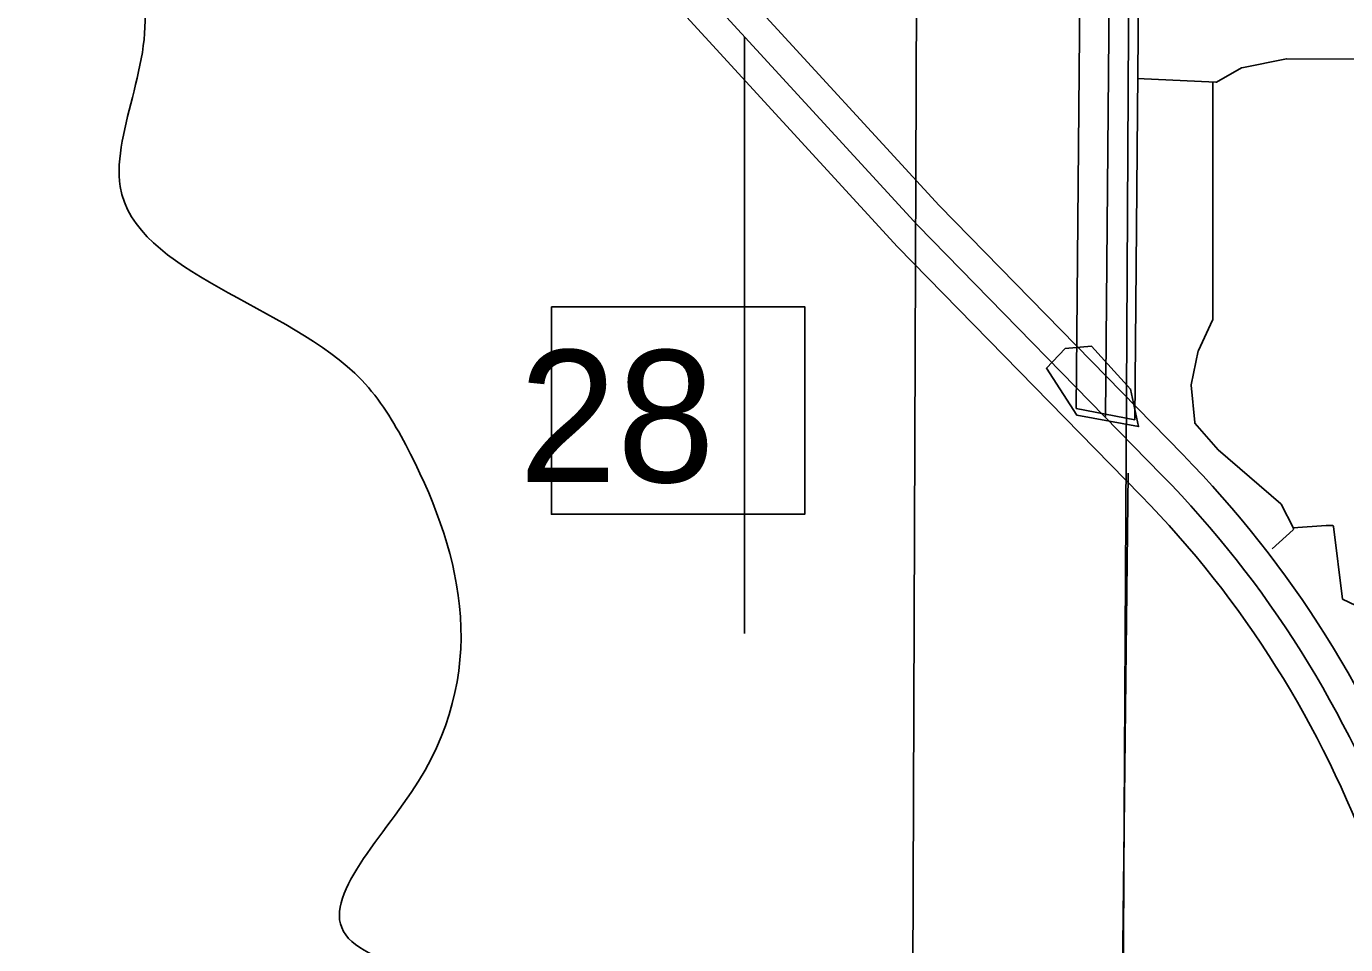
# Model space of a CAD drawing. Extents: x 408847 to 817539, y 923858 to 1151780.
# Drawn here: x 490719 to 495222, y 1052511 to 1055645 of the extents above; entities that cross this region are included whole.
import ezdxf

# ---------------------------------------------------------------- set-up
doc = ezdxf.new("R2010")
doc.units = 0
for name, color, linetype in [('County Route Divided Highway Outline and Fill', 7, 'Continuous'), ('County Routes Highway Center Lines', 7, 'Continuous'), ('Lakes and Ponds', 7, 'Continuous'), ('Level 43', 7, 'Continuous'), ('Level 6', 7, 'Continuous'), ('Local Roads Paved', 7, 'Continuous'), ('Masks for Road Features', 7, 'Continuous'), ('Quad Borders', 7, 'Continuous'), ('Section Lines', 7, 'Continuous'), ('US Routes Highway Center Lines', 7, 'Continuous')]:
    doc.layers.add(name, color=color, linetype=linetype)

msp = doc.modelspace()

# ---------------------------------------------------------------- linework, layer by layer
at = {"layer": 'County Route Divided Highway Outline and Fill'}
for p, q in [((494505.3, 1078336), (494302.9, 1054340.5)), ((494605.3, 1078335.2), (494402.6, 1054313.9)), ((494705.3, 1078334.3), (494502.5, 1054302.3)), ((494502.5, 1054302.3), (494705.3, 1078334.3)), ((494302.9, 1054340.5), (494502.5, 1054302.3))]:
    msp.add_line(p, q, dxfattribs=at)
at = {"layer": 'County Routes Highway Center Lines'}
msp.add_line((494402.6, 1054313.9), (494605.3, 1078335.2), dxfattribs=at)
at = {"layer": 'Lakes and Ponds'}
msp.add_spline([(493670.3, 1048244.3), (493637, 1048250.1), (493536.9, 1048292.5), (493452.9, 1048398.8), (493529, 1048606.4), (493483, 1048724.5), (493146.9, 1049143.9), (493102.9, 1049396), (492998.8, 1049350.4), (492872.9, 1049840.8), (492691.3, 1051145), (492723.5, 1051652.6), (492974, 1051999.4), (492958.1, 1052247.3), (492637.8, 1052388.7), (491939, 1052459.8), (491818.9, 1052532.3), (492057.4, 1053069), (492013.9, 1054216.7), (491863.9, 1054437.3), (491039.2, 1055098.7), (491109.6, 1055766), (491069.6, 1055866.2), (490973.6, 1056066.5), (490625.3, 1056246), (490345.2, 1056607.1), (489800.4, 1056251.7), (489586.2, 1056418.6), (488663.3, 1057771.9)], degree=3, dxfattribs=at)
at = {"layer": 'Level 43'}
msp.add_lwpolyline([(492511.2, 1054688), (493376.1, 1054688), (493376.1, 1053980), (492511.2, 1053980)], close=True, dxfattribs=at)
at = {"layer": 'Level 6'}
for p, q in [((493834.6, 1055033.6), (491893.9, 1057149.8)), ((491746.5, 1057014.7), (493692.7, 1054892.6)), ((494666.6, 1054183.6), (493834.6, 1055033.6)), ((493692.7, 1054892.6), (494523.6, 1054043.8))]:
    msp.add_line(p, q, dxfattribs=at)
for radius in [3700, 3500]:
    msp.add_arc((492022.3, 1051595.6), radius, 19.9321, 44.384, dxfattribs=at)
at = {"layer": 'Local Roads Paved'}
for p, q in [((493170.5, 1055609.8), (493170.5, 1053572.7)), ((494867.6, 1055503.7), (495020.2, 1055534.3)), ((495021, 1055534.4), (497208.4, 1055528.2)), ((494781.9, 1055455), (494866.4, 1055503.3)), ((494510.4, 1055466.7), (494779.7, 1055454.5)), ((494768.6, 1055454.4), (494768.6, 1054643.6)), ((494768.2, 1054641.9), (494719.6, 1054538.6)), ((494719.3, 1054537.7), (494695, 1054421.9)), ((494694.9, 1054420.7), (494707, 1054293.5)), ((494708, 1054291.2), (494786.8, 1054200.2)), ((494787.3, 1054199.8), (495001.5, 1054016)), ((494479.7, 1054120), (494455.1, 1051955.4)), ((495002.5, 1054014.7), (495043.8, 1053932.1)), ((495043, 1053927.3), (494971.4, 1053861.7)), ((495042.8, 1053934.1), (495155.7, 1053941.7)), ((495156, 1053941.7), (495176.9, 1053941.7)), ((495180.8, 1053938.2), (495211.1, 1053689.6)), ((495560.2, 1053524.1), (495211.1, 1053689.6))]:
    msp.add_line(p, q, dxfattribs=at)
for centre, start, end in [((495021, 1055530.4), 89.839, 101.3151), ((494868.4, 1055499.8), 101.3151, 119.7564), ((494779.9, 1055458.5), 267.3962, 299.7564), ((494764.6, 1054643.6), 334.8092, 0), ((494723.2, 1054536.9), 154.8092, 168.1167), ((494698.9, 1054421.1), 168.1167, 185.4378), ((494711, 1054293.8), 185.4378, 220.9012), ((494789.9, 1054202.8), 220.9012, 229.3855), ((494998.9, 1054013), 26.5544, 49.3855), ((495040.3, 1053930.3), 312.5237, 26.5544), ((495156, 1053937.7), 90, 93.8158), ((495176.9, 1053937.7), 6.9498, 90)]:
    msp.add_arc(centre, 4, start, end, dxfattribs=at)
at = {"layer": 'Masks for Road Features'}
msp.add_lwpolyline([(494264.4, 1054545.8), (494355.3, 1054553.1), (494487.9, 1054407), (494515.4, 1054279), (494304.9, 1054318.1), (494200.6, 1054478.4)], close=True, dxfattribs=at)
at = {"layer": 'Quad Borders'}
msp.add_line((493776.8, 1060493), (493595.5, 1015054.2), dxfattribs=at)
at = {"layer": 'Section Lines'}
msp.add_lwpolyline([(494487.3, 1056871.9), (494458.3, 1051499.2)], dxfattribs=at)
at = {"layer": 'US Routes Highway Center Lines'}
for p, q in [((493760.9, 1054966.1), (491820.2, 1057082.2)), ((494595.1, 1054113.7), (493760.9, 1054966.1)), ((494595.1, 1054113.7), (494595.1, 1054113.7))]:
    msp.add_line(p, q, dxfattribs=at)
msp.add_arc((492022.3, 1051595.6), 3600, 19.9321, 44.384, dxfattribs=at)

# ---------------------------------------------------------------- texts
at = {"layer": 'Level 43'}
msp.add_text('28', height=450, rotation=359.9068, dxfattribs=at).set_placement((492399.7, 1054090.4))

doc.saveas('drawing.dxf')
